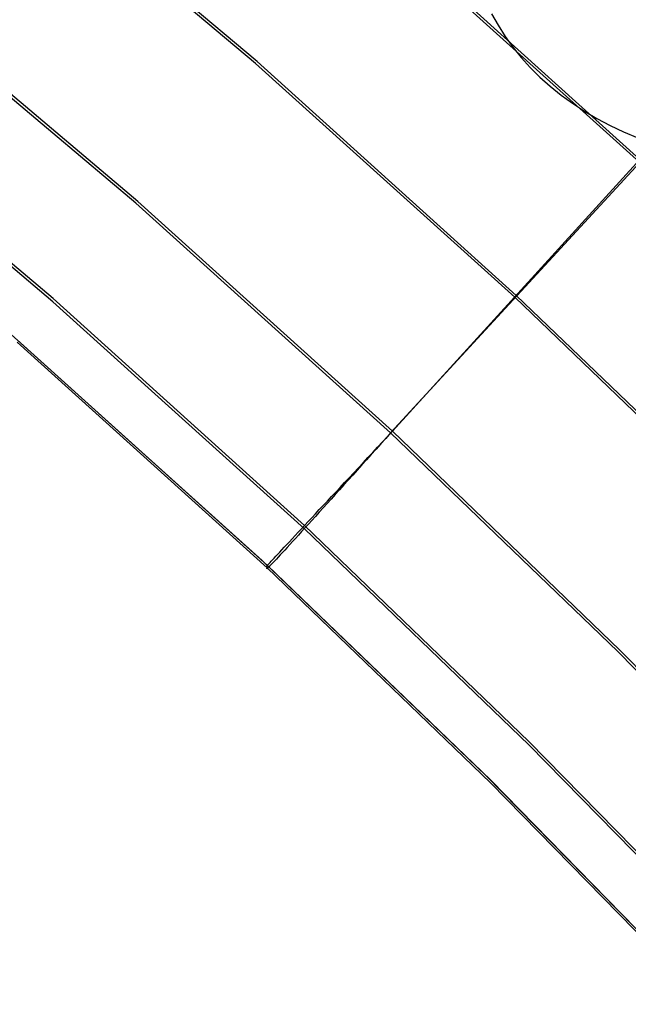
# Model space of a CAD drawing. Header units: millimetres. Extents: x 119 to 175.9, y -203.1 to -153.8.
# Tile 288 of 377: x 160.6 to 161.6, y -167.9 to -166.3. Entities that reach past the tile are written whole.
import ezdxf

# ---------------------------------------------------------------- set-up
doc = ezdxf.new("R2010")
doc.units = ezdxf.units.MM
doc.header["$MEASUREMENT"] = 0
doc.layers.add('Layer 01', color=5, linetype='Continuous', true_color=0x0000ff)

msp = doc.modelspace()

# ---------------------------------------------------------------- linework, layer by layer
at = {"layer": 'Layer 01'}
for p, q in [((160.9923, -166.3973, 31.3146), (160.5667, -166.0381, 31.3141)), ((160.9947, -166.394, 35.249), (160.5692, -166.0348, 35.2485)), ((161.6055, -166.5501, 35.2489), (161.1847, -166.1705, 35.2485)), ((161.6055, -166.5552, 31.3148), (161.1847, -166.1756, 31.3143)), ((160.8014, -166.6203, 31.3148), (160.3832, -166.2673, 31.3144)), ((160.8046, -166.6175, 35.2491), (160.3865, -166.2643, 35.2486)), ((161.3688, -166.3178, 27.2404), (161.3791, -166.3361, 27.2134)), ((161.3791, -166.3361, 27.2134), (161.3904, -166.3539, 27.1866)), ((161.3904, -166.3539, 27.1866), (161.4028, -166.371, 27.1598)), ((161.4028, -166.371, 27.1598), (161.4162, -166.3876, 27.1331)), ((161.4162, -166.3876, 27.1331), (161.4306, -166.4035, 27.1066)), ((161.4059, -166.7704, 31.3151), (160.9923, -166.3973, 31.3146)), ((161.4082, -166.7673, 35.2495), (160.9947, -166.394, 35.249)), ((161.4306, -166.4035, 27.1066), (161.446, -166.4188, 27.0802)), ((161.446, -166.4188, 27.0802), (161.4624, -166.4334, 27.054)), ((160.6691, -166.7776, 31.423), (160.2562, -166.4288, 31.4226)), ((160.6692, -166.7724, 35.1412), (160.2563, -166.4237, 35.1408)), ((161.4624, -166.4334, 27.054), (161.4796, -166.4474, 27.0281)), ((161.4796, -166.4474, 27.0281), (161.4979, -166.4606, 27.0024)), ((161.4979, -166.4606, 27.0024), (161.517, -166.4731, 26.977)), ((161.517, -166.4731, 26.977), (161.5369, -166.4849, 26.952)), ((161.5369, -166.4849, 26.952), (161.5578, -166.496, 26.9273)), ((161.5578, -166.496, 26.9273), (161.5794, -166.5063, 26.903)), ((161.5794, -166.5063, 26.903), (161.6019, -166.5159, 26.8791)), ((161.6055, -166.5552, 31.3148), (161.2077, -166.987, 31.3153)), ((161.2108, -166.9843, 35.2495), (161.6055, -166.5501, 35.2489)), ((161.2077, -166.987, 31.3153), (160.8014, -166.6203, 31.3148)), ((161.2108, -166.9843, 35.2495), (160.8046, -166.6175, 35.2491)), ((161.0702, -167.1398, 31.4235), (160.6691, -166.7776, 31.423)), ((161.0703, -167.1347, 35.1417), (160.6692, -166.7724, 35.1412)), ((161.7751, -167.1257, 31.3155), (161.4059, -166.7704, 31.3151)), ((161.7774, -167.1226, 35.2499), (161.4082, -166.7673, 35.2495)), ((160.6025, -166.8298, 34.9055), (161.0027, -167.1907, 34.9059)), ((161.011, -167.2025, 31.6844), (160.6119, -166.8421, 31.6839)), ((161.0111, -167.1985, 34.8805), (160.6121, -166.8381, 34.8801)), ((161.2077, -166.987, 31.3153), (161.1999, -166.9957, 31.3172)), ((161.2028, -166.9928, 35.2478), (161.2108, -166.9843, 35.2495)), ((161.5704, -167.3361, 31.3158), (161.2077, -166.987, 31.3153)), ((161.5735, -167.3335, 35.25), (161.2108, -166.9843, 35.2495)), ((161.187, -167.0098, 35.243), (161.1949, -167.0013, 35.2456)), ((161.1999, -166.9957, 31.3172), (161.1922, -167.0043, 31.3195)), ((161.1949, -167.0013, 35.2456), (161.2028, -166.9928, 35.2478)), ((161.1715, -167.0264, 35.2366), (161.1792, -167.0181, 35.24)), ((161.1845, -167.0129, 31.3222), (161.1769, -167.0213, 31.3252)), ((161.1792, -167.0181, 35.24), (161.187, -167.0098, 35.243)), ((161.1922, -167.0043, 31.3195), (161.1845, -167.0129, 31.3222)), ((161.1694, -167.0297, 31.3287), (161.162, -167.038, 31.3325)), ((161.1638, -167.0346, 35.2328), (161.1715, -167.0264, 35.2366)), ((161.1769, -167.0213, 31.3252), (161.1694, -167.0297, 31.3287)), ((161.1546, -167.0462, 31.3368), (161.1474, -167.0543, 31.3414)), ((161.1488, -167.0507, 35.2241), (161.1563, -167.0427, 35.2286)), ((161.162, -167.038, 31.3325), (161.1546, -167.0462, 31.3368)), ((161.1563, -167.0427, 35.2286), (161.1638, -167.0346, 35.2328)), ((161.1402, -167.0622, 31.3464), (161.1332, -167.07, 31.3517)), ((161.1343, -167.0662, 35.2138), (161.1415, -167.0585, 35.2191)), ((161.1474, -167.0543, 31.3414), (161.1402, -167.0622, 31.3464)), ((161.1415, -167.0585, 35.2191), (161.1488, -167.0507, 35.2241)), ((161.1134, -167.0885, 35.1957), (161.1202, -167.0813, 35.2021)), ((161.1263, -167.0777, 31.3574), (161.1195, -167.0852, 31.3635)), ((161.1202, -167.0813, 35.2021), (161.1272, -167.0738, 35.2082)), ((161.1332, -167.07, 31.3517), (161.1263, -167.0777, 31.3574)), ((161.1272, -167.0738, 35.2082), (161.1343, -167.0662, 35.2138)), ((161.1003, -167.1026, 35.182), (161.1068, -167.0957, 35.189)), ((161.1129, -167.0926, 31.3699), (161.1064, -167.0997, 31.3766)), ((161.1068, -167.0957, 35.189), (161.1134, -167.0885, 35.1957)), ((161.1195, -167.0852, 31.3635), (161.1129, -167.0926, 31.3699)), ((161.0879, -167.1159, 35.1669), (161.094, -167.1094, 35.1746)), ((161.1001, -167.1067, 31.3837), (161.0939, -167.1135, 31.3911)), ((161.094, -167.1094, 35.1746), (161.1003, -167.1026, 35.182)), ((161.1064, -167.0997, 31.3766), (161.1001, -167.1067, 31.3837)), ((161.0707, -167.1344, 35.142), (161.0762, -167.1285, 35.1506)), ((161.0762, -167.1285, 35.1506), (161.0819, -167.1223, 35.1589)), ((161.0821, -167.1266, 31.4068), (161.0765, -167.1328, 31.4151)), ((161.0819, -167.1223, 35.1589), (161.0879, -167.1159, 35.1669)), ((161.0879, -167.1202, 31.3988), (161.0821, -167.1266, 31.4068)), ((161.0939, -167.1135, 31.3911), (161.0879, -167.1202, 31.3988)), ((161.0602, -167.1456, 35.124), (161.0653, -167.1401, 35.1331)), ((161.0653, -167.1401, 35.1331), (161.0707, -167.1344, 35.142)), ((161.071, -167.1387, 31.4237), (161.0658, -167.1445, 31.4326)), ((161.4284, -167.4847, 31.4239), (161.0702, -167.1398, 31.4235)), ((161.4285, -167.4796, 35.1421), (161.0703, -167.1347, 35.1417)), ((161.0765, -167.1328, 31.4151), (161.071, -167.1387, 31.4237)), ((161.0462, -167.1607, 35.0951), (161.0506, -167.1559, 35.105)), ((161.0506, -167.1559, 35.105), (161.0553, -167.1509, 35.1146)), ((161.0559, -167.1553, 31.4511), (161.0513, -167.1603, 31.4607)), ((161.0553, -167.1509, 35.1146), (161.0602, -167.1456, 35.124)), ((161.0607, -167.15, 31.4417), (161.0559, -167.1553, 31.4511)), ((161.0658, -167.1445, 31.4326), (161.0607, -167.15, 31.4417)), ((161.0308, -167.1771, 35.0535), (161.0343, -167.1734, 35.0642)), ((161.0343, -167.1734, 35.0642), (161.038, -167.1694, 35.0747)), ((161.0388, -167.1739, 31.4909), (161.0352, -167.1779, 31.5013)), ((161.038, -167.1694, 35.0747), (161.042, -167.1652, 35.085)), ((161.0428, -167.1696, 31.4806), (161.0388, -167.1739, 31.4909)), ((161.042, -167.1652, 35.085), (161.0462, -167.1607, 35.0951)), ((161.0469, -167.1651, 31.4705), (161.0428, -167.1696, 31.4806)), ((161.0513, -167.1603, 31.4607), (161.0469, -167.1651, 31.4705)), ((161.0027, -167.1907, 34.9059), (161.3596, -167.5338, 34.9064)), ((161.0174, -167.1916, 34.9979), (161.0195, -167.1893, 35.0092)), ((161.0195, -167.1893, 35.0092), (161.022, -167.1867, 35.0205)), ((161.0229, -167.1911, 31.5449), (161.0204, -167.1937, 31.5561)), ((161.022, -167.1867, 35.0205), (161.0247, -167.1838, 35.0317)), ((161.0256, -167.1882, 31.5338), (161.0229, -167.1911, 31.5449)), ((161.0247, -167.1838, 35.0317), (161.0276, -167.1806, 35.0427)), ((161.0285, -167.1851, 31.5228), (161.0256, -167.1882, 31.5338)), ((161.0276, -167.1806, 35.0427), (161.0308, -167.1771, 35.0535)), ((161.0317, -167.1816, 31.512), (161.0285, -167.1851, 31.5228)), ((161.0352, -167.1779, 31.5013), (161.0317, -167.1816, 31.512)), ((161.0105, -167.1991, 34.8923), (161.0101, -167.1995, 34.9041)), ((161.0101, -167.1995, 34.916), (161.0103, -167.1993, 34.9278)), ((161.0101, -167.1995, 34.9041), (161.0101, -167.1995, 34.916)), ((161.0103, -167.1993, 34.9278), (161.0108, -167.1988, 34.9396)), ((161.0103, -167.2036, 31.6609), (161.0105, -167.2032, 31.6726)), ((161.0107, -167.2035, 31.6373), (161.0103, -167.2037, 31.6491)), ((161.0103, -167.2037, 31.6491), (161.0103, -167.2036, 31.6609)), ((161.0111, -167.1985, 34.8805), (161.0105, -167.1991, 34.8923)), ((161.0105, -167.2032, 31.6726), (161.011, -167.2025, 31.6844)), ((161.0113, -167.203, 31.6255), (161.0107, -167.2035, 31.6373)), ((161.0108, -167.1988, 34.9396), (161.0115, -167.1979, 34.9514)), ((161.011, -167.2025, 31.6844), (161.0111, -167.1985, 34.8805)), ((161.3673, -167.5455, 31.6848), (161.011, -167.2025, 31.6844)), ((161.3674, -167.5415, 34.881), (161.0111, -167.1985, 34.8805)), ((161.0121, -167.2022, 31.6138), (161.0113, -167.203, 31.6255)), ((161.0115, -167.1979, 34.9514), (161.0126, -167.1968, 34.9631)), ((161.0132, -167.2011, 31.6021), (161.0121, -167.2022, 31.6138)), ((161.0126, -167.1968, 34.9631), (161.0139, -167.1953, 34.9748)), ((161.0146, -167.1997, 31.5905), (161.0132, -167.2011, 31.6021)), ((161.0139, -167.1953, 34.9748), (161.0155, -167.1936, 34.9863)), ((161.0163, -167.198, 31.5789), (161.0146, -167.1997, 31.5905)), ((161.0155, -167.1936, 34.9863), (161.0174, -167.1916, 34.9979)), ((161.0182, -167.196, 31.5675), (161.0163, -167.198, 31.5789)), ((161.0204, -167.1937, 31.5561), (161.0182, -167.196, 31.5675)), ((161.9225, -167.6961, 31.3162), (161.5704, -167.3361, 31.3158)), ((161.9255, -167.6936, 35.2505), (161.5735, -167.3335, 35.25)), ((161.776, -167.8403, 31.4244), (161.4284, -167.4847, 31.4239)), ((161.7761, -167.8352, 35.1426), (161.4285, -167.4796, 35.1421)), ((161.3596, -167.5338, 34.9064), (161.7059, -167.8876, 34.9068)), ((161.713, -167.8992, 31.6853), (161.3673, -167.5455, 31.6848)), ((161.7131, -167.8952, 34.8814), (161.3674, -167.5415, 34.881))]:
    msp.add_line(p, q, dxfattribs=at)

doc.saveas('drawing.dxf')
